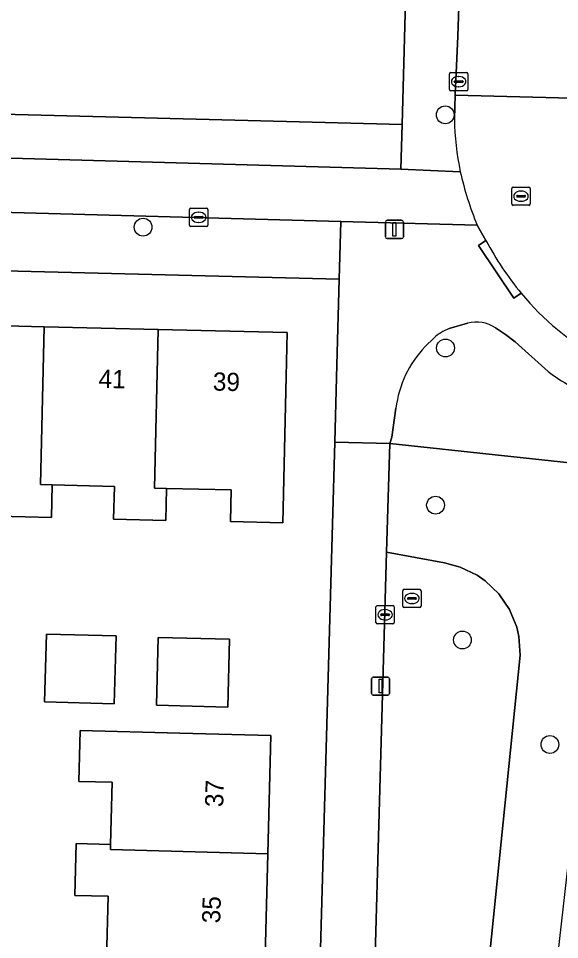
# Model space of a CAD drawing. Extents: x 162082 to 163401, y 388089 to 388636.
# Drawn here: x 162580.8 to 162610.5, y 388329.4 to 388380 of the extents above; entities that cross this region are included whole.
import ezdxf

# ---------------------------------------------------------------- set-up
doc = ezdxf.new("R2010")
doc.units = 0
for name, color, linetype in [('IMGEO_Boom', 7, 'Continuous'), ('IMGEO_Erf', 7, 'Continuous'), ('IMGEO_Fietspad_open', 7, 'Continuous'), ('IMGEO_Groenvoorziening', 7, 'Continuous'), ('IMGEO_Kolk', 7, 'Continuous'), ('IMGEO_Lichtmast', 7, 'Continuous'), ('IMGEO_Pand', 7, 'Continuous'), ('IMGEO_Pand_nummerreeks', 7, 'Continuous'), ('IMGEO_Rijbaan_lokaal_open', 7, 'Continuous'), ('IMGEO_Rioolput', 7, 'Continuous'), ('IMGEO_Voetpad_open', 7, 'Continuous')]:
    doc.layers.add(name, color=color, linetype=linetype)

msp = doc.modelspace()

# ---------------------------------------------------------------- linework, layer by layer
at = {"layer": 'IMGEO_Boom'}
for centre in [(162604.256, 388374.696), (162587.661, 388368.534), (162604.269, 388361.904), (162603.723, 388353.278), (162605.198, 388345.88), (162610.006, 388340.145)]:
    msp.add_circle(centre, 0.489, dxfattribs=at)
at = {"layer": 'IMGEO_Erf'}
for points in [[(162544.566, 388454.63), (162544.543, 388453.83), (162544.152, 388440.133), (162546.495, 388440.044), (162546.386, 388437.172), (162546.278, 388437.177), (162544.069, 388437.261), (162542.31, 388375.7), (162595.542, 388374.322), (162601.897, 388374.162), (162603.561, 388435.824)], [(162598.183, 388356.743), (162598.282, 388360.276), (162598.435, 388365.687), (162543.273, 388367.06)], [(162575.965, 388363.222), (162582.23, 388363.072), (162588.495, 388362.921), (162595.583, 388362.751), (162595.525, 388360.342), (162595.332, 388352.309), (162592.455, 388352.378), (162592.497, 388354.113), (162588.947, 388354.198), (162588.905, 388352.446), (162586.042, 388352.515), (162586.085, 388354.308), (162582.673, 388354.39), (162582.63, 388352.598), (162579.717, 388352.668)], [(162596.595, 388300.46), (162598.056, 388352.244), (162598.183, 388356.743)], [(162585.659, 388328.384), (162585.748, 388331.818), (162583.917, 388331.865), (162583.99, 388334.71), (162585.873, 388334.662), (162585.961, 388338.074), (162584.124, 388338.121), (162584.196, 388340.917), (162589.684, 388340.776), (162594.682, 388340.647), (162594.515, 388334.153), (162594.352, 388327.837)]]:
    msp.add_lwpolyline(points, dxfattribs=at)
for points in [[(162582.352, 388346.209), (162586.18, 388346.101), (162586.075, 388342.375), (162582.247, 388342.483)], [(162592.405, 388345.926), (162592.312, 388342.199), (162588.399, 388342.297), (162588.491, 388346.024)]]:
    msp.add_lwpolyline(points, close=True, dxfattribs=at)
at = {"layer": 'IMGEO_Fietspad_open'}
msp.add_lwpolyline([(162605.084, 388371.576), (162601.825, 388371.72), (162544.019, 388373.34), (162542.25, 388373.416), (162541.839, 388373.434), (162541.764, 388370.399), (162544.3, 388370.325), (162598.521, 388368.844), (162606.016, 388368.639)], dxfattribs=at)
msp.add_arc((162622.45, 388375.47), 17.798, 192.6398, 202.5719, dxfattribs=at)
at = {"layer": 'IMGEO_Groenvoorziening'}
for points in [[(162605.483, 388363.256), (162604.469, 388362.964)], [(162609.909, 388360.607), (162608.099, 388362.249), (162607.568, 388362.642), (162607.018, 388363.002)], [(162603.621, 388362.445), (162603.158, 388361.984)], [(162601.547, 388358.599), (162601.331, 388357.01), (162601.206, 388356.658)], [(162601.206, 388356.658), (162613.478, 388355.34), (162614.492, 388355.23), (162614.527, 388356.314)]]:
    msp.add_lwpolyline(points, dxfattribs=at)
for points in [[(162612.925, 388350.456), (162613.478, 388355.34), (162601.206, 388356.658), (162601.036, 388350.695), (162604.215, 388350.105), (162605.076, 388349.881), (162606.015, 388349.429), (162606.444, 388349.132), (162607.197, 388348.412), (162607.784, 388347.552), (162608.18, 388346.588), (162608.3, 388346.08), (162608.378, 388345.041), (162603.983, 388301.92), (162599.649, 388301.909), (162599.197, 388286.008), (162594.898, 388250), (162593.656, 388239.599), (162591.012, 388235.568), (162589.738, 388194.638), (162594.952, 388194.486), (162595.615, 388202.972), (162596.208, 388203.054), (162602.483, 388258.384)], [(162599.649, 388301.909), (162603.983, 388301.92), (162608.378, 388345.041), (162608.3, 388346.08), (162608.18, 388346.588), (162607.784, 388347.552), (162607.197, 388348.412), (162606.444, 388349.132), (162606.015, 388349.429), (162605.076, 388349.881), (162604.215, 388350.105), (162601.036, 388350.695)]]:
    msp.add_lwpolyline(points, close=True, dxfattribs=at)
for centre, radius, start, end in [((162605.986, 388361.533), 1.795, 54.9262, 106.2823), ((162605.549, 388360.247), 2.924, 111.6793, 131.2563), ((162607.463, 388357.859), 5.962, 136.2258, 172.8724), ((162617.031, 388370.221), 11.964, 233.4673, 240.3478)]:
    msp.add_arc(centre, radius, start, end, dxfattribs=at)
at = {"layer": 'IMGEO_Kolk'}
for p, q in [((162604.491, 388376.093), (162604.491, 388376.945)), ((162604.566, 388377.019), (162605.418, 388377.019)), ((162605.492, 388376.945), (162605.492, 388376.093)), ((162604.75, 388376.513), (162604.75, 388376.525)), ((162605.188, 388376.476), (162604.79, 388376.476)), ((162604.793, 388376.562), (162605.191, 388376.562)), ((162604.979, 388376.799), (162605.004, 388376.799)), ((162605.234, 388376.525), (162605.234, 388376.513)), ((162605.418, 388376.019), (162604.566, 388376.019)), ((162605.002, 388376.239), (162604.977, 388376.239)), ((162590.213, 388368.647), (162590.213, 388369.499)), ((162590.288, 388369.573), (162591.14, 388369.573)), ((162590.701, 388369.353), (162590.726, 388369.353)), ((162591.214, 388369.499), (162591.214, 388368.647)), ((162590.472, 388369.067), (162590.472, 388369.079)), ((162590.91, 388369.03), (162590.512, 388369.03)), ((162590.515, 388369.116), (162590.913, 388369.116)), ((162590.724, 388368.793), (162590.699, 388368.793)), ((162590.956, 388369.079), (162590.956, 388369.067)), ((162591.14, 388368.573), (162590.288, 388368.573)), ((162600.451, 388346.84), (162600.451, 388347.692)), ((162600.526, 388347.766), (162601.378, 388347.766)), ((162600.939, 388347.546), (162600.964, 388347.546)), ((162601.452, 388347.692), (162601.452, 388346.84)), ((162600.71, 388347.26), (162600.71, 388347.272)), ((162601.148, 388347.223), (162600.75, 388347.223)), ((162600.753, 388347.309), (162601.151, 388347.309)), ((162601.194, 388347.272), (162601.194, 388347.26)), ((162601.378, 388346.766), (162600.526, 388346.766)), ((162600.962, 388346.986), (162600.937, 388346.986))]:
    msp.add_line(p, q, dxfattribs=at)
for points in [[(162604.491, 388376.093), (162604.491, 388376.945)], [(162604.566, 388377.019), (162605.418, 388377.019)], [(162605.492, 388376.945), (162605.492, 388376.093)], [(162605.418, 388376.019), (162604.566, 388376.019)], [(162590.213, 388368.647), (162590.213, 388369.499)], [(162590.288, 388369.573), (162591.14, 388369.573)], [(162591.214, 388369.499), (162591.214, 388368.647)], [(162591.14, 388368.573), (162590.288, 388368.573)], [(162600.451, 388346.84), (162600.451, 388347.692)], [(162600.526, 388347.766), (162601.378, 388347.766)], [(162601.452, 388347.692), (162601.452, 388346.84)], [(162601.378, 388346.766), (162600.526, 388346.766)]]:
    msp.add_lwpolyline(points, dxfattribs=at)
for centre, radius, start, end in [((162604.568, 388376.943), 0.0765, 91.552, 178.448), ((162604.568, 388376.943), 0.0765, 91.552, 178.448), ((162605.416, 388376.943), 0.0765, 1.552, 88.448), ((162605.416, 388376.943), 0.0765, 1.552, 88.448), ((162604.79, 388376.522), 0.0403, 85.8775, 175.7526), ((162604.787, 388376.512), 0.0366, 178.938, 274.7102), ((162605.191, 388376.519), 0.043, 264.8664, 352.4533), ((162605.195, 388376.524), 0.0386, 1.7309, 96.639), ((162604.568, 388376.095), 0.0765, 181.552, 268.448), ((162604.568, 388376.095), 0.0765, 181.552, 268.448), ((162605.416, 388376.095), 0.0765, 271.552, 358.448), ((162605.416, 388376.095), 0.0765, 271.552, 358.448), ((162590.29, 388369.497), 0.0765, 91.552, 178.448), ((162590.29, 388369.497), 0.0765, 91.552, 178.448), ((162591.138, 388369.497), 0.0765, 1.552, 88.448), ((162591.138, 388369.497), 0.0765, 1.552, 88.448), ((162590.512, 388369.076), 0.0403, 85.8775, 175.7526), ((162590.509, 388369.066), 0.0366, 178.938, 274.7102), ((162590.913, 388369.073), 0.043, 264.8664, 352.4533), ((162590.917, 388369.078), 0.0386, 1.7309, 96.639), ((162590.29, 388368.649), 0.0765, 181.552, 268.448), ((162590.29, 388368.649), 0.0765, 181.552, 268.448), ((162591.138, 388368.649), 0.0765, 271.552, 358.448), ((162591.138, 388368.649), 0.0765, 271.552, 358.448), ((162600.528, 388347.69), 0.0765, 91.552, 178.448), ((162600.528, 388347.69), 0.0765, 91.552, 178.448), ((162601.376, 388347.69), 0.0765, 1.552, 88.448), ((162601.376, 388347.69), 0.0765, 1.552, 88.448), ((162600.75, 388347.269), 0.0403, 85.8775, 175.7526), ((162600.747, 388347.259), 0.0366, 178.938, 274.7102), ((162601.151, 388347.266), 0.043, 264.8664, 352.4533), ((162601.155, 388347.271), 0.0386, 1.7309, 96.639), ((162600.528, 388346.842), 0.0765, 181.552, 268.448), ((162600.528, 388346.842), 0.0765, 181.552, 268.448), ((162601.376, 388346.842), 0.0765, 271.552, 358.448), ((162601.376, 388346.842), 0.0765, 271.552, 358.448)]:
    msp.add_arc(centre, radius, start, end, dxfattribs=at)
for centre, major_axis, ratio, start_param, end_param in [((162604.978, 388376.519), (-0.387, 0.002), 0.722429, 4.712389, 7.853982), ((162605.003, 388376.519), (-0.39, 0.002), 0.717154, 1.570796, 4.712389), ((162590.7, 388369.073), (-0.387, 0.002), 0.722429, 4.712389, 7.853982), ((162590.725, 388369.073), (-0.39, 0.002), 0.717154, 1.570796, 4.712389), ((162600.938, 388347.266), (-0.387, 0.002), 0.722429, 4.712389, 7.853982), ((162600.963, 388347.266), (-0.39, 0.002), 0.717154, 1.570796, 4.712389)]:
    msp.add_ellipse(centre, major_axis=major_axis, ratio=ratio, start_param=start_param, end_param=end_param, dxfattribs=at)
at = {"layer": 'IMGEO_Lichtmast'}
for p, q in [((162600.966, 388368.008), (162600.966, 388368.808)), ((162600.966, 388368.808), (162600.966, 388368.008)), ((162601.066, 388368.908), (162601.856, 388368.908)), ((162601.856, 388368.908), (162601.066, 388368.908)), ((162601.956, 388368.808), (162601.956, 388368.008)), ((162601.956, 388368.008), (162601.956, 388368.808)), ((162601.856, 388367.908), (162601.066, 388367.908)), ((162601.066, 388367.908), (162601.856, 388367.908)), ((162600.206, 388342.948), (162600.206, 388343.748)), ((162600.206, 388343.748), (162600.206, 388342.948)), ((162600.306, 388343.848), (162601.096, 388343.848)), ((162601.096, 388343.848), (162600.306, 388343.848)), ((162601.196, 388343.748), (162601.196, 388342.948)), ((162601.196, 388342.948), (162601.196, 388343.748)), ((162601.096, 388342.848), (162600.306, 388342.848)), ((162600.306, 388342.848), (162601.096, 388342.848))]:
    msp.add_line(p, q, dxfattribs=at)
for points in [[(162601.386, 388368.783), (162601.536, 388368.783), (162601.536, 388368.033), (162601.386, 388368.033), (162601.386, 388368.783)], [(162600.626, 388343.723), (162600.776, 388343.723), (162600.776, 388342.973), (162600.626, 388342.973), (162600.626, 388343.723)]]:
    msp.add_lwpolyline(points, dxfattribs=at)
for centre, start, end in [((162601.066, 388368.808), 90, 180), ((162601.066, 388368.808), 90, 180), ((162601.856, 388368.808), 0, 90), ((162601.856, 388368.808), 360, 90), ((162601.066, 388368.008), 180, 270), ((162601.066, 388368.008), 180, 270), ((162601.856, 388368.008), 270, 0), ((162601.856, 388368.008), 270, 0), ((162600.306, 388343.748), 90, 180), ((162600.306, 388343.748), 90, 180), ((162601.096, 388343.748), 0, 90), ((162601.096, 388343.748), 360, 90), ((162600.306, 388342.948), 180, 270), ((162600.306, 388342.948), 180, 270), ((162601.096, 388342.948), 270, 0), ((162601.096, 388342.948), 270, 0)]:
    msp.add_arc(centre, 0.1, start, end, dxfattribs=at)
at = {"layer": 'IMGEO_Pand'}
for points in [[(162576.382, 388354.512), (162579.759, 388354.431), (162579.717, 388352.668), (162582.63, 388352.598), (162582.673, 388354.39), (162582.023, 388354.406), (162582.23, 388363.072), (162575.965, 388363.222), (162575.757, 388354.527)], [(162582.23, 388363.072), (162582.023, 388354.406), (162582.673, 388354.39), (162586.085, 388354.308), (162586.042, 388352.515), (162588.905, 388352.446), (162588.947, 388354.198), (162588.287, 388354.214), (162588.495, 388362.921)], [(162588.947, 388354.198), (162592.497, 388354.113), (162592.455, 388352.378), (162595.332, 388352.309), (162595.525, 388360.342), (162595.583, 388362.751), (162588.495, 388362.921), (162588.287, 388354.214)], [(162586.18, 388346.101), (162582.352, 388346.209), (162582.247, 388342.483), (162586.075, 388342.375)], [(162588.491, 388346.024), (162588.399, 388342.297), (162592.312, 388342.199), (162592.405, 388345.926)], [(162594.515, 388334.153), (162594.682, 388340.647), (162589.684, 388340.776), (162584.196, 388340.917), (162584.124, 388338.121), (162585.961, 388338.074), (162585.873, 388334.662), (162585.866, 388334.377)], [(162594.515, 388334.153), (162585.866, 388334.377), (162585.873, 388334.662), (162583.99, 388334.71), (162583.917, 388331.865), (162585.748, 388331.818), (162585.659, 388328.384), (162585.651, 388328.062), (162594.352, 388327.837)]]:
    msp.add_lwpolyline(points, close=True, dxfattribs=at)
at = {"layer": 'IMGEO_Rijbaan_lokaal_open'}
msp.add_lwpolyline([(162613.718, 388441.426), (162613.97, 388449.157), (162606.936, 388449.257), (162606.593, 388439.749), (162606.503, 388435.662), (162606.338, 388429.695), (162605.965, 388416.886), (162605.815, 388410.859), (162605.583, 388399.107), (162605.48, 388395.34), (162605.461, 388394.621), (162605.357, 388390.813), (162604.951, 388379.009), (162604.81, 388375.778), (162611.897, 388375.594)], close=True, dxfattribs=at)
for points in [[(162611.867, 388374.497), (162611.897, 388375.594), (162604.81, 388375.778), (162604.762, 388374.461)], [(162606.016, 388368.639), (162606.491, 388367.806)]]:
    msp.add_lwpolyline(points, dxfattribs=at)
for centre, radius, start, end in [((162619.638, 388374.661), 14.878, 180.7699, 191.9671), ((162622.45, 388375.47), 17.798, 192.6398, 202.5719), ((162621.332, 388375.655), 16.789, 207.8738, 219.7979), ((162619.277, 388373.702), 13.961, 219.0359, 265.0938)]:
    msp.add_arc(centre, radius, start, end, dxfattribs=at)
at = {"layer": 'IMGEO_Rioolput'}
for p, q in [((162607.917, 388369.805), (162607.917, 388370.657)), ((162607.992, 388370.731), (162608.844, 388370.731)), ((162608.219, 388370.274), (162608.617, 388370.274)), ((162608.405, 388370.511), (162608.43, 388370.511)), ((162608.918, 388370.657), (162608.918, 388369.805)), ((162608.176, 388370.225), (162608.176, 388370.237)), ((162608.614, 388370.188), (162608.216, 388370.188)), ((162608.428, 388369.951), (162608.403, 388369.951)), ((162608.66, 388370.237), (162608.66, 388370.225)), ((162608.844, 388369.731), (162607.992, 388369.731)), ((162601.926, 388347.734), (162601.926, 388348.586)), ((162602.001, 388348.66), (162602.853, 388348.66)), ((162602.927, 388348.586), (162602.927, 388347.734)), ((162602.185, 388348.154), (162602.185, 388348.166)), ((162602.623, 388348.117), (162602.225, 388348.117)), ((162602.228, 388348.203), (162602.626, 388348.203)), ((162602.414, 388348.44), (162602.439, 388348.44)), ((162602.669, 388348.166), (162602.669, 388348.154)), ((162602.853, 388347.66), (162602.001, 388347.66)), ((162602.437, 388347.88), (162602.412, 388347.88))]:
    msp.add_line(p, q, dxfattribs=at)
for points in [[(162607.917, 388369.805), (162607.917, 388370.657)], [(162607.992, 388370.731), (162608.844, 388370.731)], [(162608.918, 388370.657), (162608.918, 388369.805)], [(162608.844, 388369.731), (162607.992, 388369.731)], [(162601.926, 388347.734), (162601.926, 388348.586)], [(162602.001, 388348.66), (162602.853, 388348.66)], [(162602.927, 388348.586), (162602.927, 388347.734)], [(162602.853, 388347.66), (162602.001, 388347.66)]]:
    msp.add_lwpolyline(points, dxfattribs=at)
for centre, radius, start, end in [((162607.994, 388370.655), 0.0765, 91.552, 178.448), ((162607.994, 388370.655), 0.0765, 91.552, 178.448), ((162608.216, 388370.234), 0.0403, 85.8775, 175.7526), ((162608.621, 388370.236), 0.0386, 1.7309, 96.639), ((162608.842, 388370.655), 0.0765, 1.552, 88.448), ((162608.842, 388370.655), 0.0765, 1.552, 88.448), ((162607.994, 388369.807), 0.0765, 181.552, 268.448), ((162607.994, 388369.807), 0.0765, 181.552, 268.448), ((162608.213, 388370.224), 0.0366, 178.938, 274.7102), ((162608.617, 388370.231), 0.043, 264.8664, 352.4533), ((162608.842, 388369.807), 0.0765, 271.552, 358.448), ((162608.842, 388369.807), 0.0765, 271.552, 358.448), ((162602.003, 388348.584), 0.0765, 91.552, 178.448), ((162602.003, 388348.584), 0.0765, 91.552, 178.448), ((162602.851, 388348.584), 0.0765, 1.552, 88.448), ((162602.851, 388348.584), 0.0765, 1.552, 88.448), ((162602.225, 388348.163), 0.0403, 85.8775, 175.7526), ((162602.222, 388348.153), 0.0366, 178.938, 274.7102), ((162602.626, 388348.16), 0.043, 264.8664, 352.4533), ((162602.63, 388348.165), 0.0386, 1.7309, 96.639), ((162602.003, 388347.736), 0.0765, 181.552, 268.448), ((162602.003, 388347.736), 0.0765, 181.552, 268.448), ((162602.851, 388347.736), 0.0765, 271.552, 358.448), ((162602.851, 388347.736), 0.0765, 271.552, 358.448)]:
    msp.add_arc(centre, radius, start, end, dxfattribs=at)
for centre, major_axis, ratio, start_param, end_param in [((162608.404, 388370.231), (-0.387, 0.002), 0.722429, 4.712389, 7.853982), ((162608.429, 388370.231), (-0.39, 0.002), 0.717154, 1.570796, 4.712389), ((162602.413, 388348.16), (-0.387, 0.002), 0.722429, 4.712389, 7.853982), ((162602.438, 388348.16), (-0.39, 0.002), 0.717154, 1.570796, 4.712389)]:
    msp.add_ellipse(centre, major_axis=major_axis, ratio=ratio, start_param=start_param, end_param=end_param, dxfattribs=at)
at = {"layer": 'IMGEO_Voetpad_open'}
for points in [[(162604.006, 388452.295), (162603.756, 388443.021), (162603.561, 388435.824), (162601.897, 388374.162), (162601.825, 388371.72), (162605.084, 388371.576)], [(162604.762, 388374.461), (162604.81, 388375.778), (162604.951, 388379.009), (162605.357, 388390.813), (162605.461, 388394.621), (162605.48, 388395.34), (162605.583, 388399.107), (162605.815, 388410.859), (162605.965, 388416.886)], [(162598.521, 388368.844), (162544.3, 388370.325), (162541.764, 388370.399), (162541.427, 388370.401), (162541.4, 388365.284)], [(162543.273, 388367.06), (162598.435, 388365.687), (162598.521, 388368.844)], [(162608.433, 388364.909), (162608.018, 388364.632), (162606.076, 388367.529), (162606.491, 388367.806), (162606.016, 388368.639), (162598.521, 388368.844), (162598.435, 388365.687), (162598.282, 388360.276), (162598.183, 388356.743), (162601.206, 388356.658), (162601.331, 388357.01), (162601.547, 388358.599)], [(162606.491, 388367.806), (162606.076, 388367.529), (162608.018, 388364.632), (162608.433, 388364.909)], [(162604.469, 388362.964), (162605.483, 388363.256)], [(162607.018, 388363.002), (162607.568, 388362.642), (162608.099, 388362.249), (162609.909, 388360.607)], [(162603.158, 388361.984), (162603.621, 388362.445)], [(162570.216, 388309.531), (162569.995, 388301.216), (162569.659, 388288.519), (162569.655, 388288.359), (162569.617, 388286.953), (162573.884, 388286.839), (162576.383, 388286.759), (162579.445, 388286.732), (162585.177, 388286.522), (162599.197, 388286.008), (162599.649, 388301.909), (162601.036, 388350.695), (162601.206, 388356.658), (162598.183, 388356.743), (162598.056, 388352.244), (162596.595, 388300.46), (162596.443, 388295.073), (162596.351, 388291.81), (162596.289, 388289.61), (162592.192, 388289.736)]]:
    msp.add_lwpolyline(points, dxfattribs=at)
msp.add_lwpolyline([(162601.897, 388374.162), (162595.542, 388374.322), (162542.31, 388375.7), (162542.25, 388373.416), (162544.019, 388373.34), (162601.825, 388371.72)], close=True, dxfattribs=at)
for centre, radius, start, end in [((162619.638, 388374.661), 14.878, 180.7699, 191.9671), ((162621.332, 388375.655), 16.789, 207.8738, 219.7979), ((162619.277, 388373.702), 13.961, 219.0359, 265.0938), ((162605.986, 388361.533), 1.795, 54.9262, 106.2823), ((162605.549, 388360.247), 2.924, 111.6793, 131.2563), ((162607.463, 388357.859), 5.962, 136.2258, 172.8724), ((162617.031, 388370.221), 11.964, 233.4673, 240.3478)]:
    msp.add_arc(centre, radius, start, end, dxfattribs=at)

# ---------------------------------------------------------------- texts
at = {"layer": 'IMGEO_Pand_nummerreeks'}
for s, rotation, p in [('41', 358.625, (162585.206, 388359.72)), ('39', 358.625, (162591.483, 388359.569)), ('37', 88.5232, (162592.06, 388336.699)), ('35', 88.5232, (162591.895, 388330.324))]:
    msp.add_text(s, height=1, rotation=rotation, dxfattribs=at).set_placement(p)

doc.saveas('drawing.dxf')
